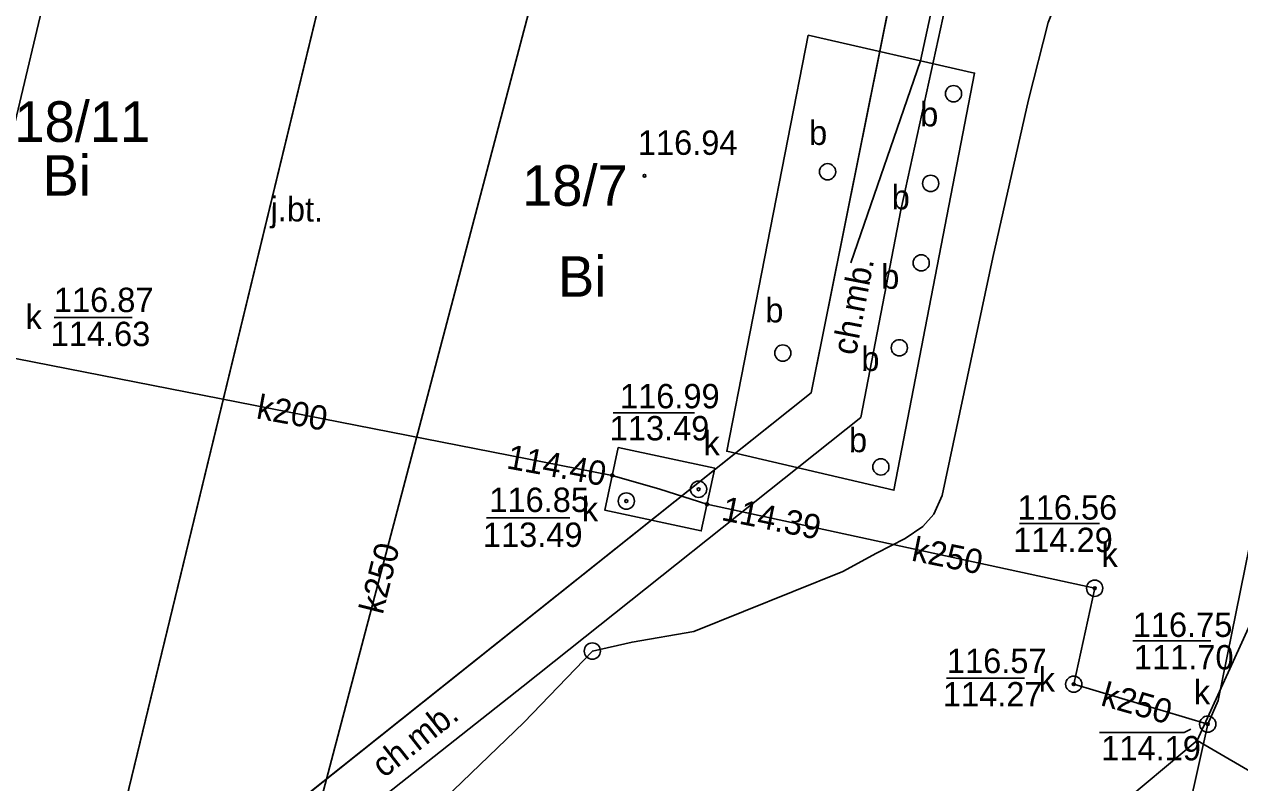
# Model space of a CAD drawing. Extents: x 6424617 to 6425697, y 5665845 to 5667190.
# Drawn here: x 6425428.81 to 6425466.22, y 5666501.66 to 5666525 of the extents above; entities that cross this region are included whole.
import ezdxf

# ---------------------------------------------------------------- set-up
doc = ezdxf.new("R2010")
doc.units = 0
for name, color, linetype in [('Warstwa 1', 7, 'Continuous'), ('Warstwa 10', 7, 'Continuous'), ('Warstwa 12', 7, 'Continuous'), ('Warstwa 13', 7, 'Continuous'), ('Warstwa 14', 7, 'Continuous'), ('Warstwa 15', 7, 'Continuous'), ('Warstwa 16', 7, 'Continuous'), ('Warstwa 2', 7, 'Continuous'), ('Warstwa 21', 7, 'Continuous'), ('Warstwa 25', 7, 'Continuous'), ('Warstwa 4', 7, 'Continuous'), ('Warstwa 5', 7, 'Continuous'), ('Warstwa 6', 7, 'Continuous'), ('Warstwa 8', 7, 'Continuous'), ('Warstwa 9', 7, 'Continuous')]:
    doc.layers.add(name, color=color, linetype=linetype)

msp = doc.modelspace()

# ---------------------------------------------------------------- linework, layer by layer
at = {"layer": 'Warstwa 1'}
msp.add_line((6425426.498, 5666478.714), (6425446.546, 5666561.317), dxfattribs=at)
msp.add_line((6425426.498, 5666478.714), (6425446.546, 5666561.317), dxfattribs=at)
at = {"layer": 'Warstwa 10'}
for p, q in [((6425464.91, 5666502.95), (6425472.75, 5666520.18)), ((6425458.7, 5666497.77), (6425464.91, 5666502.95)), ((6425468.31, 5666500.98), (6425464.91, 5666502.95))]:
    msp.add_line(p, q, dxfattribs=at)
at = {"layer": 'Warstwa 12'}
for points in [[(6425380.898, 5666313.781), (6425400.051, 5666402.067), (6425408.909, 5666440.823), (6425416.154, 5666473.488), (6425420.109, 5666487.161), (6425420.685, 5666489.264), (6425421.019, 5666490.41), (6425433.788, 5666544.17), (6425438.345, 5666557.965), (6425447.158, 5666555.689), (6425449.696, 5666562.969)], [(6425451.526, 5666562.947), (6425475.935, 5666554.362), (6425472.311, 5666537.445), (6425465.559, 5666504.184), (6425465.24, 5666503.458)], [(6425467.242, 5666545.086), (6425466.733, 5666542.702), (6425466.567, 5666542.144), (6425466.207, 5666541.318), (6425464.76, 5666538.276), (6425464.45, 5666537.751), (6425464.173, 5666536.853), (6425461.959, 5666529.939), (6425461.44, 5666528.355), (6425461.062, 5666526.89), (6425460.33, 5666525.048), (6425459.721, 5666522.676), (6425458.623, 5666517.819), (6425457.064, 5666510.497), (6425456.807, 5666509.92), (6425456.473, 5666509.544), (6425455.928, 5666509.171), (6425455.043, 5666508.721), (6425454.006, 5666508.154), (6425449.423, 5666506.309), (6425447.519, 5666505.982), (6425446.295, 5666505.707), (6425444.189, 5666503.512), (6425436.064, 5666495.689)], [(6425407.795, 5666377.502), (6425413.082, 5666398.74), (6425423.493, 5666441.827), (6425434.167, 5666486.832), (6425447.141, 5666536.008)], [(6425451.218, 5666530.429), (6425451.512, 5666530.624), (6425457.542, 5666529.162), (6425456.393, 5666523.876), (6425454.252, 5666517.66)], [(6425428.542, 5666514.711), (6425446.909, 5666511.114), (6425448.371, 5666510.687)], [(6425465.24, 5666503.458), (6425461.115, 5666504.688), (6425461.76, 5666507.64), (6425449.824, 5666510.223), (6425448.371, 5666510.687)], [(6425465.24, 5666503.458), (6425455.714, 5666460.74), (6425450.085, 5666436.807), (6425444.421, 5666411.663), (6425438.643, 5666384.561)]]:
    msp.add_lwpolyline(points, dxfattribs=at)
at = {"layer": 'Warstwa 14'}
for p, q in [((6425429.726, 5666515.977), (6425432.132, 5666515.977)), ((6425446.935, 5666513.044), (6425449.438, 5666513.044)), ((6425443.034, 5666509.808), (6425445.602, 5666509.808)), ((6425459.443, 5666509.628), (6425461.906, 5666509.628)), ((6425462.931, 5666506.017), (6425465.338, 5666506.017)), ((6425457.193, 5666504.876), (6425459.601, 5666504.876))]:
    msp.add_line(p, q, dxfattribs=at)
msp.add_lwpolyline([(6425461.907, 5666503.203), (6425464.51, 5666503.203), (6425464.718, 5666503.304)], dxfattribs=at)
for centre in [(6425446.909, 5666511.114), (6425449.566, 5666510.688), (6425447.341, 5666510.324), (6425449.824, 5666510.223), (6425461.76, 5666507.64), (6425461.115, 5666504.688), (6425465.24, 5666503.458), (6425465.24, 5666503.458)]:
    msp.add_circle(centre, 0.045, dxfattribs=at)
at = {"layer": 'Warstwa 16'}
for points in [[(6425452.944, 5666524.665), (6425450.431, 5666511.854), (6425455.577, 5666510.655), (6425458.06, 5666523.495)], [(6425447.091, 5666511.967), (6425450.062, 5666511.334), (6425449.65, 5666509.406), (6425446.68, 5666510.04)]]:
    msp.add_lwpolyline(points, close=True, dxfattribs=at)
at = {"layer": 'Warstwa 2'}
msp.add_circle((6425446.295, 5666505.707), 0.25, dxfattribs=at)
at = {"layer": 'Warstwa 21'}
for p, q in [((6425464.91, 5666502.95), (6425472.75, 5666520.18)), ((6425458.7, 5666497.77), (6425464.91, 5666502.95))]:
    msp.add_line(p, q, dxfattribs=at)
at = {"layer": 'Warstwa 25'}
msp.add_circle((6425447.902, 5666520.332), 0.045, dxfattribs=at)
at = {"layer": 'Warstwa 4'}
for centre in [(6425457.414, 5666522.86), (6425453.537, 5666520.458), (6425456.711, 5666520.1), (6425456.419, 5666517.655), (6425455.746, 5666515.04), (6425452.159, 5666514.879), (6425455.177, 5666511.375), (6425449.566, 5666510.688), (6425447.341, 5666510.324), (6425461.76, 5666507.64), (6425461.115, 5666504.688), (6425465.24, 5666503.458)]:
    msp.add_circle(centre, 0.25, dxfattribs=at)
at = {"layer": 'Warstwa 6'}
for points in [[(6425412.836, 5666481.999), (6425414.841, 5666481.544), (6425426.498, 5666478.714), (6425446.546, 5666561.317), (6425434.889, 5666564.147), (6425438.183, 5666577.748), (6425436.256, 5666578.862)], [(6425445.943, 5666473.999), (6425449.122, 5666487.121), (6425471.272, 5666493.575), (6425489.08, 5666567.113), (6425449.85, 5666574.917), (6425446.546, 5666561.317), (6425426.498, 5666478.714)]]:
    msp.add_lwpolyline(points, close=True, dxfattribs=at)
msp.add_lwpolyline([(6425455.66, 5666526.741), (6425453.028, 5666513.652), (6425431.999, 5666496.905), (6425431.589, 5666496.517), (6425431.195, 5666496.111), (6425430.819, 5666495.689), (6425430.462, 5666495.252), (6425430.123, 5666494.799), (6425429.805, 5666494.333), (6425429.506, 5666493.853), (6425429.229, 5666493.361), (6425428.972, 5666492.857), (6425428.722, 5666492.217)], dxfattribs=at)
at = {"layer": 'Warstwa 8'}
for p, q in [((6425453.028, 5666513.652), (6425455.66, 5666526.741)), ((6425431.999, 5666496.905), (6425453.028, 5666513.652))]:
    msp.add_line(p, q, dxfattribs=at)
at = {"layer": 'Warstwa 9'}
for p, q in [((6425455.788, 5666519.274), (6425457.675, 5666527.878)), ((6425453.028, 5666513.652), (6425455.66, 5666526.741)), ((6425454.56, 5666512.897), (6425455.788, 5666519.274)), ((6425431.999, 5666496.905), (6425453.028, 5666513.652)), ((6425444.167, 5666504.622), (6425454.56, 5666512.897)), ((6425433.912, 5666496.547), (6425444.167, 5666504.622))]:
    msp.add_line(p, q, dxfattribs=at)

# ---------------------------------------------------------------- texts
at = {"layer": 'Warstwa 13'}
for s, rotation, p in [('k200', 349.6246, (6425435.922, 5666512.871)), ('k250', 75.9112, (6425439.84, 5666506.809)), ('k250', 348.4672, (6425456.092, 5666508.496)), ('k250', 344.0898, (6425461.914, 5666504.044))]:
    msp.add_text(s, height=0.75, rotation=rotation, dxfattribs=at).set_placement(p)
at = {"layer": 'Warstwa 14'}
for s, p in [('114.63', (6425429.62, 5666515.094)), ('113.49', (6425446.829, 5666512.191)), ('113.49', (6425442.927, 5666508.912)), ('114.29', (6425459.249, 5666508.753)), ('111.70', (6425462.967, 5666505.142)), ('114.27', (6425457.086, 5666504.003)), ('114.19', (6425461.961, 5666502.343))]:
    msp.add_text(s, height=0.75, dxfattribs=at).set_placement(p)
for s, rotation, p in [('114.40', 349.6074, (6425443.625, 5666511.334)), ('114.39', 348.4787, (6425450.236, 5666509.743))]:
    msp.add_text(s, height=0.75, rotation=rotation, dxfattribs=at).set_placement(p)
at = {"layer": 'Warstwa 15'}
for s, height, p in [('18/11', 1.25, (6425428.502, 5666521.377)), ('18/7', 1.25, (6425444.132, 5666519.411)), ('116.87', 0.75, (6425429.719, 5666516.139)), ('116.99', 0.75, (6425447.147, 5666513.178)), ('116.85', 0.75, (6425443.124, 5666509.987)), ('116.56', 0.75, (6425459.386, 5666509.753)), ('116.75', 0.75, (6425462.93, 5666506.142)), ('116.57', 0.75, (6425457.211, 5666505.029))]:
    msp.add_text(s, height=height, dxfattribs=at).set_placement(p)
at = {"layer": 'Warstwa 2'}
for p in [(6425429.372, 5666519.718), (6425445.239, 5666516.609)]:
    msp.add_text('Bi', height=1.25, dxfattribs=at).set_placement(p)
at = {"layer": 'Warstwa 25'}
msp.add_text('116.94', height=0.75, dxfattribs=at).set_placement((6425447.697, 5666520.979))
at = {"layer": 'Warstwa 5'}
for s, p in [('b', (6425456.387, 5666521.856)), ('b', (6425452.968, 5666521.285)), ('b', (6425455.511, 5666519.302)), ('b', (6425455.189, 5666516.857)), ('b', (6425451.62, 5666515.822)), ('k', (6425428.847, 5666515.617)), ('b', (6425454.576, 5666514.329)), ('k', (6425449.717, 5666511.733)), ('b', (6425454.196, 5666511.828)), ('k', (6425445.973, 5666509.702)), ('k', (6425461.971, 5666508.293)), ('k', (6425460.035, 5666504.456)), ('k', (6425464.811, 5666504.071))]:
    msp.add_text(s, height=0.75, dxfattribs=at).set_placement(p)
at = {"layer": 'Warstwa 8'}
msp.add_text('j.bt.', height=0.75, rotation=359.3076, dxfattribs=at).set_placement((6425436.387, 5666518.94))
at = {"layer": 'Warstwa 9'}
for rotation, p in [(79.1026, (6425454.404, 5666514.782)), (38.2163, (6425439.879, 5666501.779))]:
    msp.add_text('ch.mb.', height=0.75, rotation=rotation, dxfattribs=at).set_placement(p)

doc.saveas('drawing.dxf')
